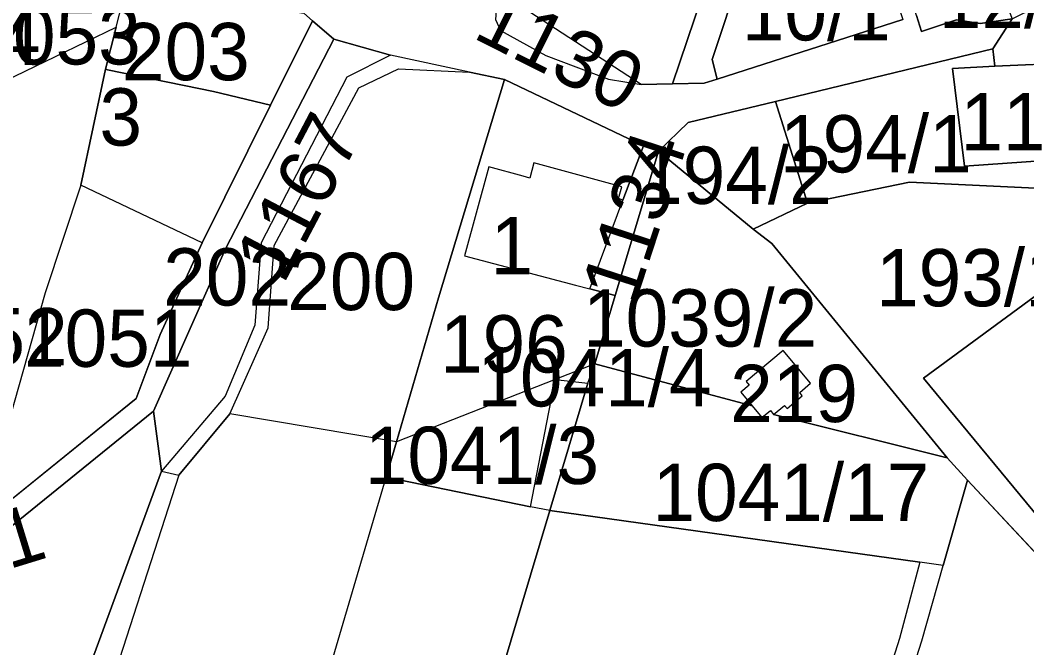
# Model space of a CAD drawing. Extents: x -623250 to -619626, y -1079612 to -1075424.
# Drawn here: x -621918.3 to -621742.5, y -1077547.4 to -1077437.8 of the extents above; entities that cross this region are included whole.
import ezdxf

# ---------------------------------------------------------------- set-up
doc = ezdxf.new("R2010")
doc.units = 0
for name, color, linetype in [('Hranice šetřená (k_ú_Džbánov - vnitřní obvod)', 7, 'Continuous'), ('Parcela nároku', 7, 'Continuous'), ('Parcelní číslo', 7, 'Continuous')]:
    doc.layers.add(name, color=color, linetype=linetype)

msp = doc.modelspace()

# ---------------------------------------------------------------- linework, layer by layer
at = {"layer": 'Hranice šetřená (k_ú_Džbánov - vnitřní obvod)'}
for p, q in [((-621867.23, -1077437.89), (-621874.52, -1077452.6)), ((-621863.51, -1077441.11), (-621867.23, -1077437.89)), ((-621853.6, -1077443.91), (-621863.51, -1077441.11)), ((-621839.81, -1077446.85), (-621853.6, -1077443.91)), ((-621859.14, -1077449.61), (-621852.2, -1077446.27)), ((-621852.2, -1077446.27), (-621839.81, -1077446.85)), ((-621873.93, -1077477.13), (-621859.14, -1077449.61)), ((-621874.52, -1077452.6), (-621886.45, -1077476.67)), ((-621886.45, -1077476.67), (-621893.79, -1077492.69)), ((-621874.95, -1077491.5), (-621873.93, -1077477.13)), ((-621893.79, -1077492.69), (-621897.99, -1077503.85)), ((-621881.66, -1077506.5), (-621874.95, -1077491.5)), ((-621897.99, -1077503.85), (-621925.39, -1077525.96)), ((-621852.57, -1077511.42), (-621881.66, -1077506.5)), ((-621854.37, -1077517.58), (-621852.57, -1077511.42)), ((-621829.13, -1077522.77), (-621854.37, -1077517.58)), ((-621752.84, -1077518.07), (-621757.08, -1077532.98)), ((-621734.05, -1077538.24), (-621752.84, -1077518.07)), ((-621825.78, -1077523.38), (-621829.13, -1077522.77)), ((-621761.2, -1077532.4), (-621825.78, -1077523.38)), ((-621757.08, -1077532.98), (-621761.2, -1077532.4))]:
    msp.add_line(p, q, dxfattribs=at)
at = {"layer": 'Parcela nároku'}
for points in [[(-621796.96, -1077417.26), (-621794.25, -1077418.3), (-621795.39, -1077421.25), (-621792.42, -1077429.53), (-621797.44, -1077444.63), (-621796.56, -1077448.06), (-621798.82, -1077448.78), (-621804.36, -1077448.91), (-621796.73, -1077426.32), (-621799.75, -1077418.27), (-621795.81, -1077404.61), (-621777.47, -1077375.16), (-621773.31, -1077368.14), (-621776.36, -1077341.42), (-621770.78, -1077341.04), (-621770.15, -1077346.54), (-621767.66, -1077353.06), (-621767.57, -1077369.87), (-621784.31, -1077389.59), (-621787.9, -1077396.16), (-621790.12, -1077400.23), (-621793.24, -1077405.95), (-621793.99, -1077408.24)], [(-621799.75, -1077418.27), (-621796.73, -1077426.32), (-621804.36, -1077448.91), (-621809.85, -1077449.04), (-621833.93, -1077433.32), (-621832.69, -1077418.93), (-621830.61, -1077419.39), (-621824.42, -1077420.45), (-621821.2, -1077399.24), (-621820.7, -1077395.66), (-621827.38, -1077394.44), (-621827.86, -1077398.01), (-621829.11, -1077383.89), (-621832.7, -1077381.23), (-621829.49, -1077375.23), (-621818.59, -1077378.77), (-621816.09, -1077364.55), (-621777.47, -1077375.16), (-621795.81, -1077404.61)], [(-621797.44, -1077444.63), (-621792.42, -1077429.53), (-621779.95, -1077423.7), (-621766.56, -1077418.15), (-621769.85, -1077409.48), (-621775.02, -1077395.85), (-621768.84, -1077395.05), (-621757.88, -1077424.5), (-621761.03, -1077425.51), (-621767.47, -1077427.64), (-621764.16, -1077437.67), (-621796.56, -1077448.06)], [(-621832.69, -1077418.93), (-621834.83, -1077418.6), (-621835.07, -1077421.55), (-621836.36, -1077421.44), (-621837.48, -1077431.63), (-621837.82, -1077434.7), (-621835.12, -1077436.08), (-621835.24, -1077437.66), (-621834.41, -1077439.6), (-621826.49, -1077443.98), (-621815.55, -1077448.1), (-621809.85, -1077449.04), (-621833.93, -1077433.32)], [(-621748.13, -1077429.61), (-621745.04, -1077437.54), (-621750.65, -1077438.34), (-621754.77, -1077437.72), (-621760.9, -1077439.77), (-621761.78, -1077436.96), (-621762.01, -1077436.21), (-621762.62, -1077434.4), (-621764.38, -1077429.21), (-621757.07, -1077426.67), (-621753.42, -1077425.43), (-621751.46, -1077430.87)], [(-621899.68, -1077431.9), (-621919.61, -1077432.3), (-621922.76, -1077449.26), (-621901.48, -1077439)], [(-621899.68, -1077431.9), (-621868.73, -1077436.59), (-621867.23, -1077437.89), (-621874.52, -1077452.6), (-621884.52, -1077450.23), (-621903.02, -1077446.46), (-621903.34, -1077446.35), (-621901.48, -1077439)], [(-621867.23, -1077437.89), (-621863.51, -1077441.11), (-621882.41, -1077477.73), (-621894.96, -1077506.07), (-621926.36, -1077531.41), (-621947.59, -1077538.31), (-621962.7, -1077557.33), (-621965, -1077555.47), (-621948.7, -1077534.7), (-621925.39, -1077525.96), (-621897.99, -1077503.85), (-621893.79, -1077492.69), (-621886.45, -1077476.67), (-621874.52, -1077452.6)], [(-621922.76, -1077449.26), (-621901.48, -1077439), (-621903.34, -1077446.35), (-621907.64, -1077466.58), (-621913.87, -1077485.4), (-621925.39, -1077525.96), (-621948.7, -1077534.7), (-621938.98, -1077510.19)], [(-621863.51, -1077441.11), (-621853.6, -1077443.91), (-621861.21, -1077447.76), (-621876.19, -1077476.64), (-621877.27, -1077491.01), (-621882.47, -1077503.42), (-621893.59, -1077516.54), (-621894.96, -1077506.07), (-621882.41, -1077477.73)], [(-621861.21, -1077447.76), (-621876.19, -1077476.64), (-621877.27, -1077491.01), (-621882.47, -1077503.42), (-621893.59, -1077516.54), (-621890.55, -1077517.2), (-621881.66, -1077506.5), (-621874.95, -1077491.5), (-621873.93, -1077477.13), (-621859.14, -1077449.61), (-621852.2, -1077446.27), (-621839.81, -1077446.85), (-621853.6, -1077443.91)], [(-621786.37, -1077451.96), (-621748.43, -1077442.8), (-621748.07, -1077445.84), (-621755.46, -1077446.21), (-621753.4, -1077463.26), (-621732.67, -1077461.83), (-621733.65, -1077467.49), (-621762.98, -1077466.04), (-621780.8, -1077469.75)], [(-621755.46, -1077446.21), (-621748.07, -1077445.84), (-621741.37, -1077445.5), (-621734.06, -1077445.13), (-621732.67, -1077461.83), (-621753.4, -1077463.26)], [(-621884.52, -1077450.23), (-621874.52, -1077452.6), (-621886.45, -1077476.67), (-621907.64, -1077466.58), (-621903.34, -1077446.35), (-621903.02, -1077446.46)], [(-621873.93, -1077477.13), (-621859.14, -1077449.61), (-621852.2, -1077446.27), (-621839.81, -1077446.85), (-621833.7, -1077448.16), (-621845.24, -1077486.28), (-621852.57, -1077511.42), (-621881.66, -1077506.5), (-621874.95, -1077491.5)], [(-621833.7, -1077448.16), (-621809.44, -1077459.74), (-621813, -1077469.22), (-621813.8, -1077468.93), (-621813.22, -1077466.91), (-621828.55, -1077462.68), (-621829.28, -1077465.36), (-621830.43, -1077465.04), (-621836.41, -1077463.39), (-621840.68, -1077478.94), (-621821.3, -1077484.06), (-621818.81, -1077484.71), (-621814.35, -1077485.88), (-621817.9, -1077497.77), (-621824.86, -1077500.51), (-621852.57, -1077511.42), (-621845.24, -1077486.28)], [(-621801.63, -1077455.63), (-621786.37, -1077451.96), (-621780.8, -1077469.75), (-621790.26, -1077474.27), (-621806.82, -1077460.67)], [(-621809.44, -1077459.74), (-621806.82, -1077460.67), (-621814.35, -1077485.88), (-621818.81, -1077484.71), (-621813, -1077469.22)], [(-621806.82, -1077460.67), (-621790.26, -1077474.27), (-621787, -1077476.76), (-621756.42, -1077514.21), (-621786.73, -1077506.6), (-621784.82, -1077505.03), (-621784.34, -1077505.58), (-621781.69, -1077503.38), (-621782.14, -1077502.79), (-621780.25, -1077501.18), (-621785.02, -1077495.47), (-621791.49, -1077500.87), (-621790.95, -1077501.52), (-621792.41, -1077502.74), (-621790.44, -1077505.1), (-621817.9, -1077497.77), (-621814.35, -1077485.88)], [(-621828.55, -1077462.68), (-621829.28, -1077465.36), (-621830.43, -1077465.04), (-621836.41, -1077463.39), (-621840.68, -1077478.94), (-621821.3, -1077484.06), (-621818.81, -1077484.71), (-621813, -1077469.22), (-621813.8, -1077468.93), (-621813.22, -1077466.91)], [(-621907.64, -1077466.58), (-621913.87, -1077485.4), (-621925.39, -1077525.96), (-621897.99, -1077503.85), (-621893.79, -1077492.69), (-621886.45, -1077476.67)], [(-621708.21, -1077493.7), (-621703, -1077500.17), (-621734.05, -1077538.24), (-621752.84, -1077518.07), (-621756.42, -1077514.21), (-621787, -1077476.76), (-621790.26, -1077474.27), (-621780.8, -1077469.75), (-621762.98, -1077466.04), (-621733.65, -1077467.49), (-621728.7, -1077466.06), (-621725.91, -1077470.2), (-621725.47, -1077470.86)], [(-621722.42, -1077509.13), (-621720.63, -1077511.43), (-621739.22, -1077526.08), (-621760.51, -1077500.28), (-621732.42, -1077479.64), (-621718.2, -1077500.57), (-621721.25, -1077502.86), (-621718.73, -1077506.44)], [(-621722.42, -1077509.13), (-621718.73, -1077506.44), (-621721.25, -1077502.86), (-621718.2, -1077500.57), (-621732.42, -1077479.64), (-621760.51, -1077500.28), (-621739.22, -1077526.08), (-621720.63, -1077511.43)], [(-621790.95, -1077501.52), (-621792.41, -1077502.74), (-621790.44, -1077505.1), (-621788.74, -1077507.15), (-621787.27, -1077505.95), (-621786.73, -1077506.6), (-621784.82, -1077505.03), (-621784.34, -1077505.58), (-621781.69, -1077503.38), (-621782.14, -1077502.79), (-621780.25, -1077501.18), (-621785.02, -1077495.47), (-621791.49, -1077500.87)], [(-621788.74, -1077507.15), (-621787.27, -1077505.95), (-621786.73, -1077506.6), (-621756.42, -1077514.21), (-621752.84, -1077518.07), (-621757.08, -1077532.98), (-621761.2, -1077532.4), (-621825.78, -1077523.38), (-621819.14, -1077501.16), (-621817.9, -1077497.77), (-621790.44, -1077505.1)], [(-621817.9, -1077497.77), (-621824.86, -1077500.51), (-621819.14, -1077501.16)], [(-621829.13, -1077522.77), (-621824.86, -1077500.51), (-621819.14, -1077501.16), (-621825.78, -1077523.38), (-621849.57, -1077603.01), (-621883.11, -1077707.18), (-621924.17, -1077825.78), (-621936.26, -1077875.42), (-621966.69, -1077865.76), (-621922.98, -1077733.99), (-621879.19, -1077601.94), (-621854.37, -1077517.58)], [(-621852.57, -1077511.42), (-621854.37, -1077517.58), (-621829.13, -1077522.77), (-621824.86, -1077500.51)], [(-621926.36, -1077531.41), (-621894.96, -1077506.07), (-621893.59, -1077516.54), (-621909.33, -1077559.4), (-621930.15, -1077622.95), (-621947.29, -1077678.72), (-622002.1, -1077838.05), (-622014.23, -1077868.74), (-622041.29, -1077870.17), (-622037.24, -1077858.36), (-621995.09, -1077738.73), (-621975.15, -1077671.47)], [(-621890.55, -1077517.2), (-621904.6, -1077560.62), (-621944.32, -1077679.67), (-621998.88, -1077839.07), (-622010.54, -1077869.22), (-621971.17, -1077875.84), (-621966.69, -1077865.76), (-621922.98, -1077733.99), (-621879.19, -1077601.94), (-621854.37, -1077517.58), (-621852.57, -1077511.42), (-621881.66, -1077506.5)], [(-621760.82, -1077546.14), (-621757.08, -1077532.98), (-621752.84, -1077518.07), (-621734.05, -1077538.24), (-621700.52, -1077565), (-621688.62, -1077557.39), (-621707.64, -1077614.99), (-621717.4, -1077647.19), (-621727.29, -1077687.33), (-621752.14, -1077764.24), (-621804.3, -1077897.68), (-621870.37, -1077892.96), (-621848.84, -1077819.93), (-621826.8, -1077755.86), (-621795.11, -1077653.4)], [(-621825.78, -1077523.38), (-621761.2, -1077532.4), (-621764.7, -1077545.71), (-621788.7, -1077621.11), (-621849.57, -1077603.01)], [(-621788.7, -1077621.11), (-621798.63, -1077652.31), (-621795.11, -1077653.4), (-621760.82, -1077546.14), (-621757.08, -1077532.98), (-621761.2, -1077532.4), (-621764.7, -1077545.71)]]:
    msp.add_lwpolyline(points, close=True, dxfattribs=at)
for points in [[(-621741.37, -1077445.5), (-621748.07, -1077445.84), (-621748.43, -1077442.8), (-621745.04, -1077437.54), (-621743.17, -1077436.62), (-621727.07, -1077429.35)], [(-621761.78, -1077436.96), (-621760.9, -1077439.77), (-621754.77, -1077437.72), (-621750.65, -1077438.34), (-621745.04, -1077437.54), (-621748.43, -1077442.8), (-621786.37, -1077451.96), (-621801.63, -1077455.63), (-621806.82, -1077460.67), (-621809.44, -1077459.74), (-621833.7, -1077448.16), (-621839.81, -1077446.85), (-621853.6, -1077443.91), (-621863.51, -1077441.11), (-621867.23, -1077437.89), (-621868.73, -1077436.59)], [(-621835.24, -1077437.66), (-621834.41, -1077439.6), (-621826.49, -1077443.98), (-621815.55, -1077448.1), (-621809.85, -1077449.04), (-621804.36, -1077448.91), (-621798.82, -1077448.78), (-621796.56, -1077448.06), (-621764.16, -1077437.67)], [(-622014.23, -1077868.74), (-622002.1, -1077838.05), (-621947.29, -1077678.72), (-621930.15, -1077622.95), (-621909.33, -1077559.4), (-621893.59, -1077516.54), (-621890.55, -1077517.2), (-621904.6, -1077560.62), (-621944.32, -1077679.67), (-621998.88, -1077839.07), (-622010.54, -1077869.22), (-622035.41, -1077924.43)]]:
    msp.add_lwpolyline(points, dxfattribs=at)

# ---------------------------------------------------------------- texts
at = {"layer": 'Parcelní číslo'}
for s, p in [('12/4', (-621757.86, -1077439.14)), ('10/1', (-621792.25, -1077441.32)), ('1054', (-621944.42, -1077445.63)), ('1053', (-621926.95, -1077445.52)), ('203', (-621900.48, -1077448.27)), ('3', (-621904.41, -1077459.68)), ('11', (-621754.1, -1077460.51)), ('194/1', (-621785.59, -1077464.37)), ('194/2', (-621810.02, -1077469.86)), ('1', (-621836.13, -1077482.13)), ('193/1', (-621768.82, -1077487.74)), ('202', (-621893.27, -1077487.61)), ('200', (-621871.61, -1077488.4)), ('1039/2', (-621819.98, -1077494.77)), ('1052', (-621939.71, -1077498.05)), ('1051', (-621917.93, -1077498.3)), ('196', (-621844.95, -1077499.3)), ('1041/4', (-621838.43, -1077505.22)), ('219', (-621794.29, -1077507.95)), ('1041/3', (-621858.07, -1077518.76)), ('1041/17', (-621807.85, -1077525.23))]:
    msp.add_text(s, height=10, dxfattribs=at).set_placement(p)
for s, rotation, p in [('1130', 333.4179, (-621839.45, -1077440.78)), ('1167', 62.2125, (-621872.3, -1077484.08)), ('1134', 71.9021, (-621810.97, -1077487.76)), ('1170/1', 17.1027, (-621952.24, -1077543.52))]:
    msp.add_text(s, height=10, rotation=rotation, dxfattribs=at).set_placement(p)

doc.saveas('drawing.dxf')
